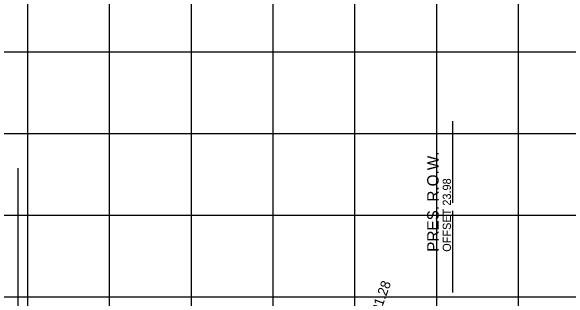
# Model space of a CAD drawing. Extents: x 1131015 to 1136271, y 133453 to 174329.
# Drawn here: x 1131298.4 to 1131366.6, y 173187.4 to 173222.7 of the extents above; entities that cross this region are included whole.
import ezdxf

# ---------------------------------------------------------------- set-up
doc = ezdxf.new("R2010")
doc.units = 0
for name, color, linetype in [('DESIGN - EARTHWORK - Excavation Limit Lines', 7, 'Continuous'), ('DESIGN - SHEET - Light Grid', 7, 'Continuous'), ('DESIGN - SHEET - Linework', 7, 'Continuous'), ('DESIGN - TYPICAL - Text', 7, 'Continuous'), ('SURVEY - PROPERTY - ROW Lines', 7, 'Continuous'), ('SURVEY - PROPERTY - ROW Lines Text', 7, 'Continuous')]:
    doc.layers.add(name, color=color, linetype=linetype)

msp = doc.modelspace()

# ---------------------------------------------------------------- linework, layer by layer
at = {"layer": 'DESIGN - EARTHWORK - Excavation Limit Lines'}
msp.add_line((1131299.252, 173203.436), (1131299.252, 173150.936), dxfattribs=at)
at = {"layer": 'DESIGN - SHEET - Light Grid'}
msp.add_line((1131340.456, 173167.655), (1131340.456, 173264.677), dxfattribs=at)
at = {"layer": 'DESIGN - SHEET - Linework'}
for p, q in [((1131300.456, 173117.655), (1131300.456, 173327.655)), ((1131310.456, 173117.655), (1131310.456, 173327.655)), ((1131320.456, 173117.655), (1131320.456, 173327.655)), ((1131330.456, 173117.655), (1131330.456, 173327.655)), ((1131340.456, 173117.655), (1131340.456, 173327.655)), ((1131350.456, 173117.655), (1131350.456, 173327.655)), ((1131360.456, 173117.655), (1131360.456, 173327.655)), ((1131190.456, 173217.655), (1131490.456, 173217.655)), ((1131190.456, 173207.655), (1131490.456, 173207.655)), ((1131190.456, 173197.655), (1131490.456, 173197.655)), ((1131190.456, 173187.655), (1131490.456, 173187.655))]:
    msp.add_line(p, q, dxfattribs=at)
at = {"layer": 'SURVEY - PROPERTY - ROW Lines'}
for p, q in [((1131352.437, 173199.189), (1131352.437, 173209.189)), ((1131352.437, 173188.189), (1131352.437, 173198.189))]:
    msp.add_line(p, q, dxfattribs=at)

# ---------------------------------------------------------------- texts
at = {"layer": 'DESIGN - TYPICAL - Text'}
msp.add_text('  FG EL. 991.28', height=1.2, rotation=70, dxfattribs=at).set_placement((1131341.019, 173178.733))
at = {"layer": 'SURVEY - PROPERTY - ROW Lines Text'}
for s, height, p in [('PRES. R.O.W.', 1.4, (1131350.687, 173193.189)), ('OFFSET 23.98', 1, (1131352.187, 173193.189))]:
    msp.add_text(s, height=height, rotation=90, dxfattribs=at).set_placement(p)

doc.saveas('drawing.dxf')
